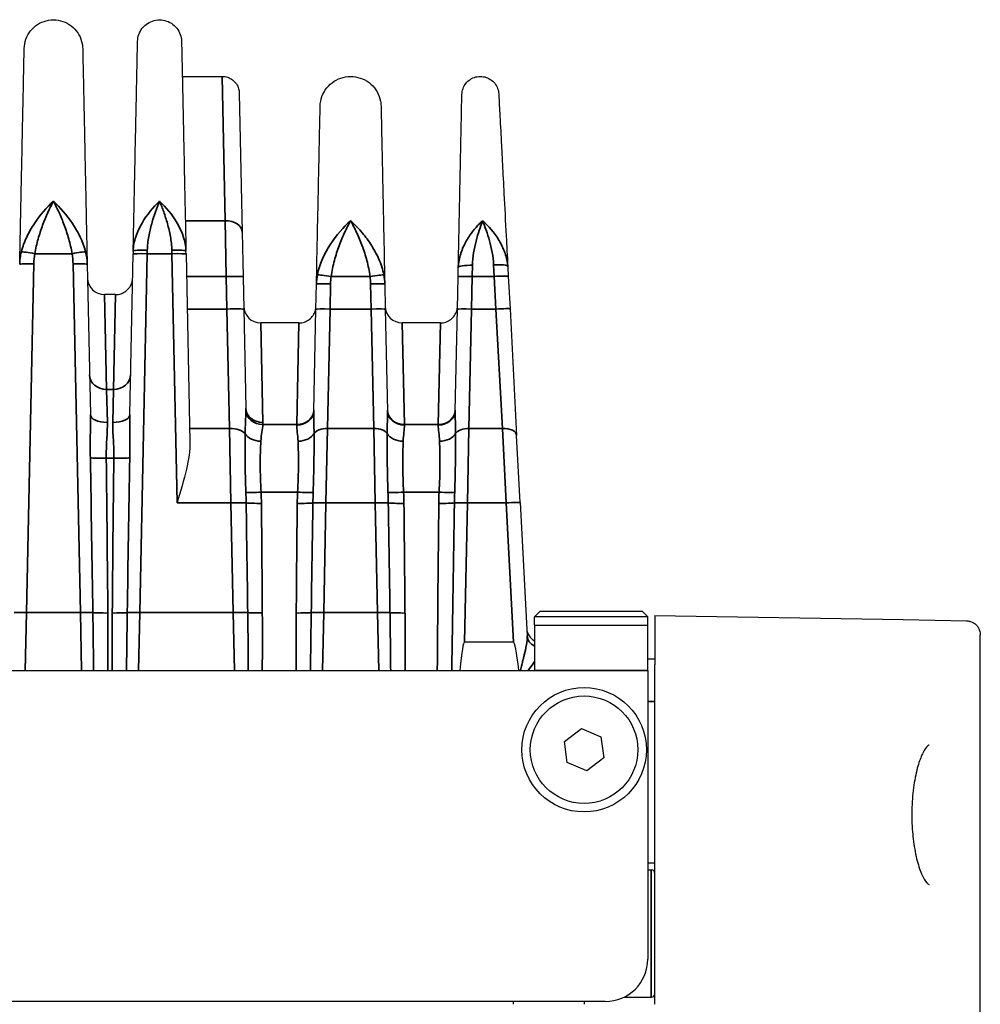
# Model space of a CAD drawing. Header units: millimetres. Extents: x 399 to 6233, y -1870 to 1602.
# Tile 517 of 656: x 6063 to 6097, y -213 to -178. Entities that reach past the tile are written whole.
import ezdxf

# ---------------------------------------------------------------- set-up
doc = ezdxf.new("R2010")
doc.units = ezdxf.units.MM
doc.layers.add('可見 (ISO)', color=7, linetype='Continuous', lineweight=25)
doc.layers.add('窄部可見 (ISO)', color=7, linetype='Continuous', lineweight=35)

msp = doc.modelspace()

# ---------------------------------------------------------------- linework, layer by layer
at = {"layer": '可見 (ISO)'}
for p, q in [((6069.202, -180.381), (6070.615, -180.381)), ((6071.215, -180.968), (6071.318, -185.884)), ((6071.318, -185.884), (6071.351, -187.46)), ((6067.466, -186.552), (6067.464, -186.656)), ((6069.334, -186.656), (6069.332, -186.552)), ((6067.345, -192.335), (6067.464, -186.656)), ((6069.334, -186.656), (6069.473, -193.297)), ((6065.841, -187.018), (6065.953, -192.335)), ((6078.947, -187.459), (6078.954, -187.13)), ((6080.703, -187.111), (6080.721, -187.455)), ((6071.351, -187.46), (6071.375, -188.611)), ((6078.923, -188.61), (6078.947, -187.458)), ((6080.721, -187.442), (6080.781, -188.594)), ((6073.923, -188.61), (6073.942, -187.718)), ((6076.356, -187.718), (6076.375, -188.61)), ((6066.846, -188.094), (6066.451, -188.094)), ((6071.375, -188.611), (6071.448, -192.108)), ((6073.848, -192.203), (6073.923, -188.61)), ((6076.375, -188.61), (6076.45, -192.203)), ((6078.848, -192.203), (6078.923, -188.61)), ((6080.781, -188.594), (6081.016, -193.075)), ((6073.325, -189.094), (6071.972, -189.094)), ((6078.325, -189.094), (6076.972, -189.094)), ((6078.848, -192.203), (6078.848, -192.203)), ((6081.14, -195.448), (6081.016, -193.075)), ((6081.14, -195.448), (6081.387, -200.159)), ((6081.849, -199.281), (6081.649, -199.481)), ((6081.849, -199.281), (6085.449, -199.281)), ((6085.449, -199.281), (6085.649, -199.481)), ((6085.899, -199.431), (6094.672, -199.584)), ((6085.899, -199.431), (6085.899, -201.181)), ((6085.649, -199.481), (6081.649, -199.481)), ((6081.649, -199.781), (6081.649, -199.481)), ((6081.649, -199.781), (6085.649, -199.781)), ((6081.649, -199.781), (6081.649, -201.381)), ((6085.649, -199.781), (6085.649, -199.481)), ((6085.649, -201.381), (6085.649, -199.781)), ((6094.672, -199.584), (6096.908, -199.623)), ((6097.399, -224.824), (6097.399, -200.123)), ((6080.899, -200.381), (6079.176, -200.381)), ((6085.899, -200.981), (6085.649, -200.981)), ((5977.149, -201.381), (6081.649, -201.381)), ((6085.649, -201.381), (6085.649, -211.581)), ((6085.899, -213.181), (6085.899, -201.181)), ((6082.706, -203.893), (6083.302, -203.437)), ((6083.302, -203.437), (6083.995, -203.725)), ((6082.803, -204.637), (6082.706, -203.893)), ((6083.995, -203.725), (6084.092, -204.469)), ((6083.496, -204.925), (6082.803, -204.637)), ((6084.092, -204.469), (6083.496, -204.925)), ((6085.649, -208.181), (6085.899, -208.181)), ((6085.649, -208.431), (6085.774, -208.431)), ((6084.803, -212.931), (6085.774, -212.931)), ((6084.149, -213.081), (5974.649, -213.081)), ((6080.899, -213.181), (6080.899, -213.081)), ((6083.399, -213.081), (6083.399, -213.181))]:
    msp.add_line(p, q, dxfattribs=at)
for radius in [2.2, 1.9]:
    msp.add_circle((6083.399, -204.181), radius, dxfattribs=at)
for centre, radius, start, end in [((6066.451, -187.494), 0.6, 181.2, 270), ((6071.972, -188.494), 0.6, 181.2, 270), ((6076.972, -188.494), 0.6, 181.2, 270), ((6081.873, -199.881), 0.5, 183, 243.3227), ((6085.774, -208.556), 0.125, 0, 90), ((6084.149, -211.581), 1.5, 270, 0), ((6085.774, -212.806), 0.125, 270, 0)]:
    msp.add_arc(centre, radius, start, end, dxfattribs=at)
for centre, major_axis, ratio, start_param, end_param in [((6078.677, -224.254), (0.5, 23.873), 0.02094, 0.000438, 0.290903), ((6082.149, -224.254), (-1.251, 23.873), 0.020916, 5.991625, 6.282089)]:
    msp.add_ellipse(centre, major_axis=major_axis, ratio=ratio, start_param=start_param, end_param=end_param, dxfattribs=at)
for points, knots in [([(6063.616, -179.392), (6063.618, -179.281), (6063.639, -179.169), (6063.715, -178.959), (6063.771, -178.859), (6063.91, -178.684), (6063.995, -178.606), (6064.183, -178.485), (6064.288, -178.439), (6064.506, -178.385), (6064.62, -178.375), (6064.843, -178.393), (6064.955, -178.421), (6065.16, -178.509), (6065.257, -178.571), (6065.423, -178.721), (6065.495, -178.811), (6065.605, -179.006), (6065.644, -179.114), (6065.675, -179.28), (6065.68, -179.336), (6065.682, -179.392)], [0, 0, 0, 0, 0.033317, 0.033317, 0.0669022, 0.0669022, 0.1004777, 0.1004777, 0.1340536, 0.1340536, 0.1676294, 0.1676294, 0.2012052, 0.2012052, 0.234781, 0.234781, 0.2683568, 0.2683568, 0.3019326, 0.3019326, 0.3188115, 0.3188115, 0.3188115, 0.3188115]), ([(6067.621, -179.142), (6067.623, -179.059), (6067.639, -178.975), (6067.695, -178.817), (6067.737, -178.741), (6067.842, -178.609), (6067.906, -178.551), (6068.048, -178.459), (6068.127, -178.425), (6068.291, -178.384), (6068.377, -178.377), (6068.545, -178.39), (6068.629, -178.411), (6068.784, -178.477), (6068.856, -178.524), (6068.982, -178.637), (6069.036, -178.704), (6069.118, -178.851), (6069.148, -178.933), (6069.171, -179.057), (6069.175, -179.1), (6069.176, -179.142)], [0, 0, 0, 0, 0.0250429, 0.0250429, 0.0503288, 0.0503288, 0.075606, 0.075606, 0.1008835, 0.1008835, 0.1261609, 0.1261609, 0.1514384, 0.1514384, 0.1767158, 0.1767158, 0.2019933, 0.2019933, 0.2272708, 0.2272708, 0.2400159, 0.2400159, 0.2400159, 0.2400159]), ([(6067.466, -186.552), (6067.475, -186.146), (6067.483, -185.751), (6067.491, -185.377), (6067.494, -185.217), (6067.497, -185.059), (6067.501, -184.904), (6067.512, -184.385), (6067.522, -183.895), (6067.531, -183.439), (6067.541, -182.982), (6067.55, -182.559), (6067.558, -182.17), (6067.566, -181.78), (6067.574, -181.422), (6067.58, -181.102), (6067.583, -180.992), (6067.585, -180.885), (6067.587, -180.784), (6067.591, -180.592), (6067.595, -180.416), (6067.598, -180.257), (6067.603, -180.013), (6067.607, -179.808), (6067.611, -179.641), (6067.618, -179.309), (6067.621, -179.142), (6067.621, -179.142)], [0.0264933, 0.0264933, 0.0264933, 0.0264933, 0.0679433, 0.0679433, 0.0679433, 0.0856819, 0.0856819, 0.0856819, 0.1448706, 0.1448706, 0.1448706, 0.2040592, 0.2040592, 0.2040592, 0.2632479, 0.2632479, 0.2632479, 0.2837247, 0.2837247, 0.2837247, 0.3224365, 0.3224365, 0.3224365, 0.3816251, 0.3816251, 0.3816251, 0.5, 0.5, 0.5, 0.5]), ([(6069.176, -179.142), (6069.176, -179.142), (6069.18, -179.309), (6069.187, -179.641), (6069.19, -179.808), (6069.195, -180.013), (6069.2, -180.257), (6069.203, -180.416), (6069.207, -180.592), (6069.211, -180.784), (6069.213, -180.885), (6069.215, -180.992), (6069.217, -181.102), (6069.224, -181.423), (6069.232, -181.78), (6069.24, -182.17), (6069.248, -182.559), (6069.257, -182.982), (6069.266, -183.439), (6069.276, -183.896), (6069.286, -184.385), (6069.297, -184.904), (6069.3, -185.059), (6069.304, -185.217), (6069.307, -185.377), (6069.315, -185.751), (6069.323, -186.146), (6069.332, -186.552)], [0.5000077, 0.5000077, 0.5000077, 0.5000077, 0.6183797, 0.6183797, 0.6183797, 0.6775684, 0.6775684, 0.6775684, 0.7162875, 0.7162875, 0.7162875, 0.736757, 0.736757, 0.736757, 0.7959457, 0.7959457, 0.7959457, 0.8551343, 0.8551343, 0.8551343, 0.914323, 0.914323, 0.914323, 0.9320642, 0.9320642, 0.9320642, 0.9735116, 0.9735116, 0.9735116, 0.9735116]), ([(6063.456, -187.018), (6063.467, -186.502), (6063.478, -186.006), (6063.487, -185.541), (6063.489, -185.465), (6063.491, -185.389), (6063.492, -185.314), (6063.503, -184.778), (6063.514, -184.274), (6063.524, -183.806), (6063.533, -183.338), (6063.543, -182.905), (6063.551, -182.505), (6063.559, -182.105), (6063.567, -181.737), (6063.574, -181.408), (6063.577, -181.269), (6063.58, -181.136), (6063.582, -181.011), (6063.586, -180.841), (6063.589, -180.683), (6063.592, -180.539), (6063.597, -180.288), (6063.602, -180.077), (6063.605, -179.906), (6063.613, -179.563), (6063.616, -179.392), (6063.616, -179.392)], [0.0267397, 0.0267397, 0.0267397, 0.0267397, 0.0775919, 0.0775919, 0.0775919, 0.0858976, 0.0858976, 0.0858976, 0.1450554, 0.1450554, 0.1450554, 0.2042133, 0.2042133, 0.2042133, 0.2633711, 0.2633711, 0.2633711, 0.2884173, 0.2884173, 0.2884173, 0.322529, 0.322529, 0.322529, 0.3816868, 0.3816868, 0.3816868, 0.5, 0.5, 0.5, 0.5]), ([(6065.682, -179.392), (6065.682, -179.392), (6065.685, -179.563), (6065.692, -179.906), (6065.698, -180.176), (6065.706, -180.545), (6065.715, -181.011), (6065.718, -181.136), (6065.721, -181.269), (6065.724, -181.408), (6065.731, -181.737), (6065.738, -182.105), (6065.747, -182.504), (6065.755, -182.904), (6065.764, -183.338), (6065.774, -183.806), (6065.784, -184.274), (6065.794, -184.778), (6065.806, -185.314), (6065.807, -185.389), (6065.809, -185.465), (6065.81, -185.541), (6065.82, -186.006), (6065.83, -186.502), (6065.841, -187.018)], [0.5000079, 0.5000079, 0.5000079, 0.5000079, 0.6183182, 0.6183182, 0.6183182, 0.7115983, 0.7115983, 0.7115983, 0.7366339, 0.7366339, 0.7366339, 0.7957918, 0.7957918, 0.7957918, 0.8549496, 0.8549496, 0.8549496, 0.9141075, 0.9141075, 0.9141075, 0.9224155, 0.9224155, 0.9224155, 0.9732653, 0.9732653, 0.9732653, 0.9732653]), ([(6070.615, -180.381), (6070.679, -180.381), (6070.745, -180.392), (6070.868, -180.433), (6070.927, -180.464), (6071.03, -180.543), (6071.076, -180.592), (6071.149, -180.699), (6071.176, -180.76), (6071.2, -180.846), (6071.205, -180.87), (6071.212, -180.919), (6071.214, -180.944), (6071.215, -180.968)], [0.00000114, 0.00000114, 0.00000114, 0.00000114, 0.01938058, 0.01938058, 0.03888823, 0.03888823, 0.05839129, 0.05839129, 0.07789451, 0.07789451, 0.08520881, 0.08520881, 0.09263584, 0.09263584, 0.09263584, 0.09263584]), ([(6074.073, -181.434), (6074.076, -181.318), (6074.097, -181.202), (6074.176, -180.983), (6074.234, -180.879), (6074.379, -180.696), (6074.468, -180.616), (6074.664, -180.489), (6074.774, -180.442), (6075, -180.385), (6075.119, -180.375), (6075.351, -180.394), (6075.467, -180.423), (6075.682, -180.515), (6075.782, -180.579), (6075.955, -180.735), (6076.03, -180.829), (6076.144, -181.032), (6076.185, -181.145), (6076.217, -181.317), (6076.223, -181.375), (6076.224, -181.434)], [0, 0, 0, 0, 0.0347033, 0.0347033, 0.0696793, 0.0696793, 0.1046454, 0.1046454, 0.1396118, 0.1396118, 0.1745782, 0.1745782, 0.2095447, 0.2095447, 0.2445111, 0.2445111, 0.2794775, 0.2794775, 0.3144439, 0.3144439, 0.3320164, 0.3320164, 0.3320164, 0.3320164]), ([(6079.082, -181.018), (6079.084, -180.948), (6079.097, -180.878), (6079.144, -180.746), (6079.179, -180.683), (6079.267, -180.572), (6079.32, -180.523), (6079.439, -180.447), (6079.505, -180.418), (6079.642, -180.383), (6079.714, -180.377), (6079.855, -180.389), (6079.925, -180.406), (6080.055, -180.462), (6080.116, -180.501), (6080.221, -180.595), (6080.266, -180.651), (6080.335, -180.774), (6080.36, -180.843), (6080.378, -180.94), (6080.382, -180.969), (6080.383, -180.998)], [0, 0, 0, 0, 0.0209406, 0.0209406, 0.0421092, 0.0421092, 0.0632695, 0.0632695, 0.0844302, 0.0844302, 0.1055908, 0.1055908, 0.1267514, 0.1267514, 0.147912, 0.147912, 0.1690726, 0.1690726, 0.1902332, 0.1902332, 0.1988858, 0.1988858, 0.1988858, 0.1988858]), ([(6078.954, -187.129), (6078.962, -186.755), (6078.969, -186.395), (6078.977, -186.056), (6078.988, -185.524), (6078.998, -185.021), (6079.008, -184.563), (6079.016, -184.188), (6079.023, -183.839), (6079.03, -183.516), (6079.037, -183.193), (6079.043, -182.894), (6079.048, -182.63), (6079.05, -182.529), (6079.052, -182.433), (6079.054, -182.342), (6079.057, -182.194), (6079.06, -182.058), (6079.063, -181.934), (6079.067, -181.734), (6079.071, -181.565), (6079.073, -181.428), (6079.079, -181.155), (6079.082, -181.018), (6079.082, -181.018)], [0.0305687, 0.0305687, 0.0305687, 0.0305687, 0.076192, 0.076192, 0.076192, 0.1479255, 0.1479255, 0.1479255, 0.2066049, 0.2066049, 0.2066049, 0.2652842, 0.2652842, 0.2652842, 0.2877291, 0.2877291, 0.2877291, 0.3239636, 0.3239636, 0.3239636, 0.382643, 0.382643, 0.382643, 0.5, 0.5, 0.5, 0.5]), ([(6080.383, -180.998), (6080.383, -180.998), (6080.39, -181.134), (6080.404, -181.407), (6080.416, -181.628), (6080.432, -181.933), (6080.452, -182.32), (6080.457, -182.411), (6080.462, -182.507), (6080.467, -182.607), (6080.481, -182.87), (6080.497, -183.169), (6080.514, -183.491), (6080.531, -183.813), (6080.549, -184.162), (6080.568, -184.536), (6080.592, -184.995), (6080.619, -185.498), (6080.647, -186.03), (6080.664, -186.367), (6080.683, -186.726), (6080.703, -187.098)], [0.5000084, 0.5000084, 0.5000084, 0.5000084, 0.6173393, 0.6173393, 0.6173393, 0.7123132, 0.7123132, 0.7123132, 0.7346768, 0.7346768, 0.7346768, 0.7933455, 0.7933455, 0.7933455, 0.8520143, 0.8520143, 0.8520143, 0.9238651, 0.9238651, 0.9238651, 0.9693496, 0.9693496, 0.9693496, 0.9693496]), ([(6073.942, -187.718), (6073.952, -187.213), (6073.963, -186.725), (6073.972, -186.283), (6073.981, -185.855), (6073.989, -185.447), (6073.997, -185.067), (6074.005, -184.68), (6074.013, -184.32), (6074.02, -183.989), (6074.027, -183.657), (6074.033, -183.349), (6074.039, -183.08), (6074.042, -182.947), (6074.044, -182.821), (6074.047, -182.703), (6074.049, -182.584), (6074.052, -182.473), (6074.054, -182.369), (6074.058, -182.165), (6074.062, -181.992), (6074.065, -181.853), (6074.07, -181.574), (6074.073, -181.434), (6074.073, -181.434)], [0.0294093, 0.0294093, 0.0294093, 0.0294093, 0.089244, 0.089244, 0.089244, 0.1470574, 0.1470574, 0.1470574, 0.2058814, 0.2058814, 0.2058814, 0.2647055, 0.2647055, 0.2647055, 0.2938656, 0.2938656, 0.2938656, 0.3235296, 0.3235296, 0.3235296, 0.3823536, 0.3823536, 0.3823536, 0.5, 0.5, 0.5, 0.5]), ([(6076.224, -181.434), (6076.224, -181.434), (6076.227, -181.574), (6076.233, -181.853), (6076.237, -182.063), (6076.243, -182.347), (6076.251, -182.704), (6076.253, -182.821), (6076.256, -182.947), (6076.259, -183.08), (6076.264, -183.349), (6076.271, -183.657), (6076.278, -183.988), (6076.285, -184.32), (6076.292, -184.68), (6076.3, -185.067), (6076.308, -185.447), (6076.317, -185.855), (6076.326, -186.283), (6076.335, -186.725), (6076.345, -187.213), (6076.356, -187.718)], [0.5000084, 0.5000084, 0.5000084, 0.5000084, 0.6176498, 0.6176498, 0.6176498, 0.7061501, 0.7061501, 0.7061501, 0.735298, 0.735298, 0.735298, 0.794122, 0.794122, 0.794122, 0.8529461, 0.8529461, 0.8529461, 0.9107639, 0.9107639, 0.9107639, 0.9705942, 0.9705942, 0.9705942, 0.9705942]), ([(6066.846, -188.094), (6066.911, -188.094), (6066.976, -188.083), (6067.099, -188.042), (6067.158, -188.011), (6067.262, -187.932), (6067.307, -187.883), (6067.38, -187.776), (6067.408, -187.715), (6067.431, -187.629), (6067.436, -187.605), (6067.444, -187.556), (6067.446, -187.531), (6067.446, -187.507)], [0, 0, 0, 0, 0.01938058, 0.01938058, 0.03888823, 0.03888823, 0.05839129, 0.05839129, 0.07789451, 0.07789451, 0.08520881, 0.08520881, 0.09263584, 0.09263584, 0.09263584, 0.09263584]), ([(6073.325, -189.094), (6073.39, -189.094), (6073.455, -189.083), (6073.578, -189.042), (6073.637, -189.011), (6073.741, -188.932), (6073.786, -188.883), (6073.859, -188.776), (6073.887, -188.715), (6073.911, -188.629), (6073.916, -188.605), (6073.923, -188.556), (6073.925, -188.531), (6073.925, -188.507)], [0, 0, 0, 0, 0.01938058, 0.01938058, 0.03888823, 0.03888823, 0.05839129, 0.05839129, 0.07789451, 0.07789451, 0.08520881, 0.08520881, 0.09263584, 0.09263584, 0.09263584, 0.09263584]), ([(6078.325, -189.094), (6078.39, -189.094), (6078.455, -189.083), (6078.578, -189.042), (6078.637, -189.011), (6078.741, -188.932), (6078.786, -188.883), (6078.859, -188.776), (6078.887, -188.715), (6078.911, -188.629), (6078.916, -188.605), (6078.923, -188.556), (6078.925, -188.531), (6078.925, -188.507)], [0, 0, 0, 0, 0.01938058, 0.01938058, 0.03888823, 0.03888823, 0.05839129, 0.05839129, 0.07789451, 0.07789451, 0.08520881, 0.08520881, 0.09263584, 0.09263584, 0.09263584, 0.09263584]), ([(6069.473, -193.297), (6069.479, -193.589), (6069.418, -193.952), (6069.262, -194.631), (6069.13, -195.079), (6069.018, -195.457)], [-0.2170594, -0.2170594, -0.2170594, -0.2170594, -0.1181242, -0.1181242, 0, 0, 0, 0]), ([(6096.908, -199.623), (6096.926, -199.623), (6096.945, -199.625), (6096.983, -199.63), (6097.001, -199.633), (6097.06, -199.648), (6097.1, -199.663), (6097.173, -199.703), (6097.208, -199.728), (6097.27, -199.785), (6097.297, -199.818), (6097.342, -199.888), (6097.361, -199.927), (6097.39, -200.017), (6097.399, -200.07), (6097.399, -200.123)], [0, 0, 0, 0, 0.00566531, 0.00566531, 0.01125834, 0.01125834, 0.02385475, 0.02385475, 0.03645115, 0.03645115, 0.04904756, 0.04904756, 0.06164396, 0.06164396, 0.0774603, 0.0774603, 0.0774603, 0.0774603]), ([(6095.594, -204.016), (6095.594, -204.016), (6095.576, -204.018), (6095.493, -204.091), (6095.423, -204.186), (6095.3, -204.439), (6095.244, -204.59), (6095.138, -204.959), (6095.089, -205.188), (6095.017, -205.678), (6094.993, -205.946), (6094.981, -206.281), (6094.979, -206.346), (6094.978, -206.46), (6094.978, -206.508), (6094.98, -206.704), (6094.986, -206.851), (6095.004, -207.109), (6095.014, -207.221), (6095.027, -207.33)], [0.0021998, 0.0021998, 0.0021998, 0.0021998, 0.0650452, 0.0650452, 0.1490644, 0.1490644, 0.2220368, 0.2220368, 0.3038327, 0.3038327, 0.3851701, 0.3851701, 0.4047134, 0.4047134, 0.4193658, 0.4193658, 0.4634835, 0.4634835, 0.4983875, 0.4983875, 0.4983875, 0.4983875]), ([(6095.027, -207.33), (6095.056, -207.582), (6095.099, -207.822), (6095.2, -208.238), (6095.261, -208.421), (6095.386, -208.712), (6095.455, -208.822), (6095.562, -208.94), (6095.593, -208.945), (6095.593, -208.945)], [0, 0, 0, 0, 0.0809082, 0.0809082, 0.1613511, 0.1613511, 0.2437726, 0.2437726, 0.3229748, 0.3229748, 0.3229748, 0.3229748])]:
    msp.add_open_spline(points, degree=3, knots=knots, dxfattribs=at)
at = {"layer": '窄部可見 (ISO)'}
for p, q in [((6070.718, -185.481), (6070.615, -180.381)), ((6069.309, -185.481), (6070.718, -185.481)), ((6070.751, -187.451), (6070.718, -185.481)), ((6067.964, -186.649), (6067.966, -186.524)), ((6068.832, -186.524), (6068.834, -186.649)), ((6065.305, -186.649), (6063.992, -186.649)), ((6067.964, -186.649), (6067.698, -199.334)), ((6068.834, -186.649), (6067.964, -186.649)), ((6069.018, -195.457), (6068.834, -186.649)), ((6063.956, -187.011), (6063.698, -199.334)), ((6065.6, -199.334), (6065.341, -187.011)), ((6079.447, -187.451), (6079.454, -187.056)), ((6080.203, -187.038), (6080.221, -187.451)), ((6070.751, -187.451), (6069.35, -187.451)), ((6070.775, -188.603), (6070.751, -187.451)), ((6075.835, -187.451), (6074.463, -187.451)), ((6079.447, -187.451), (6079.423, -188.603)), ((6080.221, -187.451), (6079.447, -187.451)), ((6080.282, -188.603), (6080.221, -187.451)), ((6074.442, -187.712), (6074.423, -188.603)), ((6075.875, -188.603), (6075.856, -187.712)), ((6066.523, -191.442), (6066.451, -188.094)), ((6066.775, -191.442), (6066.846, -188.094)), ((6069.374, -188.603), (6070.775, -188.603)), ((6070.87, -192.821), (6070.775, -188.603)), ((6074.423, -188.603), (6074.329, -192.821)), ((6074.423, -188.603), (6075.875, -188.603)), ((6075.969, -192.821), (6075.875, -188.603)), ((6079.423, -188.603), (6079.329, -192.821)), ((6079.423, -188.603), (6080.282, -188.603)), ((6080.517, -192.821), (6080.282, -188.603)), ((6072.048, -192.611), (6071.972, -189.094)), ((6073.248, -192.685), (6073.325, -189.094)), ((6077.049, -192.685), (6076.972, -189.094)), ((6078.248, -192.685), (6078.325, -189.094)), ((6066.523, -191.442), (6066.775, -191.442)), ((6066.553, -192.612), (6066.523, -191.442)), ((6066.775, -191.442), (6066.745, -192.612)), ((6070.87, -192.821), (6069.463, -192.821)), ((6070.87, -192.821), (6070.918, -195.457)), ((6072.047, -192.685), (6073.248, -192.685)), ((6073.248, -192.685), (6073.248, -192.701)), ((6074.279, -195.457), (6074.329, -192.821)), ((6075.969, -192.821), (6074.329, -192.821)), ((6075.969, -192.821), (6076.018, -195.457)), ((6077.049, -192.685), (6078.248, -192.685)), ((6077.05, -192.701), (6077.049, -192.685)), ((6078.248, -192.685), (6078.248, -192.701)), ((6079.279, -195.457), (6079.329, -192.821)), ((6080.517, -192.821), (6079.329, -192.821)), ((6080.517, -192.821), (6080.641, -195.457)), ((6071.421, -193.284), (6071.421, -193.284)), ((6073.858, -193.284), (6073.858, -193.284)), ((6076.44, -193.284), (6076.44, -193.284)), ((6078.858, -193.284), (6078.858, -193.284)), ((6066.783, -193.879), (6066.515, -193.879)), ((6071.45, -195.119), (6071.45, -195.119)), ((6073.276, -195.078), (6071.986, -195.078)), ((6073.826, -195.119), (6073.826, -195.119)), ((6076.472, -195.119), (6076.472, -195.119)), ((6078.276, -195.078), (6077.022, -195.078)), ((6078.826, -195.119), (6078.826, -195.119)), ((6070.918, -195.457), (6069.018, -195.457)), ((6071, -199.334), (6070.918, -195.457)), ((6074.279, -195.457), (6074.198, -199.334)), ((6076.018, -195.457), (6074.279, -195.457)), ((6076.1, -199.334), (6076.018, -195.457)), ((6079.279, -195.457), (6079.176, -200.381)), ((6080.641, -195.457), (6079.279, -195.457)), ((6080.899, -200.381), (6080.641, -195.457)), ((6063.655, -201.381), (6063.698, -199.334)), ((6063.698, -199.334), (6065.6, -199.334)), ((6065.6, -199.334), (6065.642, -201.381)), ((6067.655, -201.381), (6067.698, -199.334)), ((6067.698, -199.334), (6071, -199.334)), ((6071, -199.334), (6071.042, -201.381)), ((6074.155, -201.381), (6074.198, -199.334)), ((6074.198, -199.334), (6076.1, -199.334)), ((6076.1, -199.334), (6076.142, -201.381)), ((6081.649, -201.381), (6085.649, -201.381)), ((6085.649, -202.481), (6085.899, -202.481)), ((6085.774, -208.431), (6085.774, -212.931))]:
    msp.add_line(p, q, dxfattribs=at)
for centre, major_axis, ratio, start_param, end_param in [((6070.718, -185.896), (0.6, 0.013), 0.69138, 0, 1.556315), ((6067.966, -186.562), (-0.5, 0.01), 0.076588, 4.713993, 6.283185), ((6068.832, -186.562), (0.5, 0.01), 0.076588, 0, 1.569192), ((6063.992, -186.666), (-0.492, 0.09), 0.034327, 4.718689, 6.047495), ((6065.305, -186.666), (0.492, 0.09), 0.034327, 0.235691, 1.564496), ((6067.964, -186.666), (-0.5, 0.01), 0.034892, 4.71312, 6.283185), ((6068.834, -186.666), (0.5, 0.01), 0.034892, 0, 1.570065), ((6070.751, -187.472), (0.6, 0.013), 0.034892, 0, 1.570065), ((6074.463, -187.469), (-0.495, 0.072), 0.034539, 4.717398, 6.113427), ((6075.835, -187.469), (0.495, 0.072), 0.034539, 0.169758, 1.565787), ((6079.447, -187.469), (-0.5, 0.01), 0.034892, 4.71312, 6.283185), ((6080.221, -187.469), (0.499, 0.026), 0.034852, 0, 1.56897), ((6070.775, -188.624), (0.6, 0.013), 0.034892, 0, 1.570065), ((6074.423, -188.62), (-0.5, 0.01), 0.034892, 4.71312, 6.283185), ((6075.875, -188.62), (0.5, 0.01), 0.034892, 0, 1.570065), ((6079.423, -188.62), (-0.5, 0.01), 0.034892, 4.71312, 6.283185), ((6080.282, -188.62), (0.499, 0.026), 0.034852, 0, 1.56897), ((6066.523, -190.919), (-0.6, -0.013), 0.871195, 0, 1.552549), ((6066.775, -190.919), (0.6, -0.013), 0.871195, 4.730636, 6.283185), ((6072.048, -192.095), (-0.6, -0.013), 0.859283, 0, 1.552799), ((6066.553, -192.323), (-0.6, -0.013), 0.481235, 0, 1.560716), ((6066.745, -192.323), (0.6, -0.013), 0.481235, 4.722469, 6.283185), ((6072.047, -192.171), (-0.599, 0.028), 0.856112, 0.114309, 1.610957), ((6073.248, -192.171), (0.6, -0.013), 0.856313, 4.730324, 6.283185), ((6073.248, -192.191), (0.6, -0.013), 0.850862, 4.73021, 6.283185), ((6077.049, -192.171), (-0.6, -0.013), 0.856313, 0, 1.552861), ((6077.05, -192.191), (-0.6, -0.013), 0.850862, 0, 1.552975), ((6078.248, -192.171), (0.6, -0.013), 0.856313, 4.730324, 6.283185), ((6078.248, -192.191), (0.6, -0.013), 0.850862, 4.73021, 6.283185), ((6070.87, -193.158), (0.6, 0.013), 0.56206, 0.384076, 1.559023), ((6074.329, -193.102), (-0.5, 0.01), 0.56206, 4.724162, 5.958793), ((6075.969, -193.102), (0.5, 0.01), 0.56206, 0.324392, 1.559023), ((6079.329, -193.102), (-0.5, 0.01), 0.56206, 4.724162, 5.958793), ((6080.517, -193.102), (0.499, 0.026), 0.561617, 0, 1.541372), ((6071.977, -192.882), (-0.599, 0.027), 0.65857, 0.424468, 1.600429), ((6073.291, -192.883), (0.6, 0.02), 0.658485, 4.690186, 5.92531), ((6077.007, -192.883), (-0.6, 0.02), 0.658485, 0.357875, 1.592999), ((6078.291, -192.883), (0.6, 0.02), 0.658485, 4.690186, 5.92531), ((6065.146, -177.724), (-0.964, 45.999), 0.010868, 4.2231, 4.353678), ((6066.515, -193.844), (-0.6, -0.007), 0.058754, 0.357898, 1.570091), ((6066.783, -193.844), (0.6, -0.007), 0.058754, 4.713094, 5.925287), ((6068.151, -177.724), (0.964, 45.999), 0.010868, 1.929507, 2.060085), ((6065.794, -186.512), (0.533, -32.384), 0.019013, 1.16289, 1.340965), ((6067.504, -186.512), (-0.533, -32.384), 0.019013, 4.94222, 5.120295), ((6071.986, -195.043), (-0.599, -0.029), 0.058689, 0.454485, 1.567938), ((6067.287, -195.88), (0.098, 8.678), 0.48068, 4.766605, 4.809703), ((6061.928, -195.565), (10.07, 0), 0.998272, 0.009209, 0.048451), ((6084.943, -195.6), (-11.679, 0), 0.998272, 6.23842, 6.27237), ((6073.276, -195.043), (-0.599, 0.027), 0.058699, 1.573438, 2.74251), ((6076.829, -195.869), (0.015, -8.387), 0.359374, 4.617716, 4.662757), ((6077.022, -195.043), (-0.599, -0.027), 0.058699, 0.399082, 1.568154), ((6073.468, -195.869), (0.015, 8.387), 0.359374, 4.762021, 4.807062), ((6065.355, -195.6), (11.679, 0), 0.998272, 0.010815, 0.044766), ((6089.943, -195.6), (-11.679, 0), 0.998272, 6.238419, 6.272371), ((6078.276, -195.043), (-0.599, 0.027), 0.058699, 1.573438, 2.74251), ((6081.829, -195.869), (0.015, -8.387), 0.359374, 4.617716, 4.662757), ((6070.918, -195.478), (-0.6, -0.013), 0.034892, 3.592536, 4.711658), ((3211.528, -238.71), (2860.217, -15.262), 0.998902, 0.019124, 0.020481), ((6071.998, -195.437), (-0.6, -0.006), 0.058756, 0.451486, 1.570247), ((6071.154, -184.242), (0.566, -35.382), 0.019792, 1.129399, 1.247504), ((6074.006, -186.793), (-0.529, -32.381), 0.019208, 4.984098, 5.110893), ((6073.265, -195.438), (-0.6, 0.007), 0.058755, 1.571441, 2.746354), ((9201.679, -246.697), (-3128.226, -18.641), 0.998953, 6.260823, 6.262063), ((6074.279, -195.474), (-0.5, 0.01), 0.034892, 4.71312, 5.888413), ((6076.018, -195.474), (0.5, 0.01), 0.034892, 0.394772, 1.570065), ((2948.619, -246.697), (3128.226, -18.641), 0.998953, 0.021122, 0.022363), ((6077.033, -195.438), (-0.6, -0.007), 0.058755, 0.395239, 1.570152), ((6076.292, -186.793), (0.529, -32.381), 0.019208, 1.172292, 1.299088), ((6078.265, -195.438), (-0.6, 0.007), 0.058755, 1.571441, 2.746354), ((6079.651, -177.724), (0.964, 45.999), 0.010868, 1.9668, 2.111203), ((6079.279, -195.474), (0.5, -0.01), 0.034892, 1.571527, 2.746821), ((6080.641, -195.474), (0.499, 0.026), 0.034852, 0, 1.56897), ((6063.698, -199.352), (-0.5, 0.01), 0.034892, 4.71312, 5.795128), ((6065.6, -199.352), (0.5, 0.01), 0.034892, 0.488057, 1.570065), ((6066.571, -199.313), (-0.6, -0.005), 0.058756, 0.488652, 1.570312), ((6066.727, -199.313), (-0.6, 0.005), 0.058756, 1.57128, 2.65294), ((6067.698, -199.352), (0.5, -0.01), 0.034892, 1.571527, 2.653535), ((6071, -199.355), (-0.6, -0.013), 0.034892, 3.680395, 4.711658), ((6072.029, -199.312), (-0.6, -0.004), 0.058757, 0.539472, 1.570406), ((6073.227, -199.313), (-0.6, 0.005), 0.058756, 1.57128, 2.65294), ((6074.198, -199.352), (-0.5, 0.01), 0.034892, 4.71312, 5.795128), ((6076.1, -199.352), (0.5, 0.01), 0.034892, 0.488057, 1.570065), ((6077.071, -199.313), (-0.6, -0.005), 0.058756, 0.488652, 1.570312), ((6081.887, -200.133), (-0.499, -0.026), 0.873657, 0, 1.029459)]:
    msp.add_ellipse(centre, major_axis=major_axis, ratio=ratio, start_param=start_param, end_param=end_param, dxfattribs=at)
for points, knots in [([(6063.515, -186.575), (6063.559, -186.398), (6063.624, -186.225), (6063.703, -186.06), (6063.782, -185.894), (6063.876, -185.732), (6063.977, -185.581), (6064.178, -185.278), (6064.413, -185.01), (6064.649, -184.791)], [0, 0, 0, 0, 0.000558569, 0.000558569, 0.000558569, 0.001117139, 0.001117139, 0.001117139, 0.002234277, 0.002234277, 0.002234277, 0.002234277]), ([(6064.649, -184.791), (6064.516, -185.044), (6064.384, -185.328), (6064.208, -185.796), (6064.153, -185.962), (6064.059, -186.298), (6064.019, -186.471), (6063.992, -186.649)], [-0.000011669, -0.000011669, -0.000011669, -0.000011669, 0.001066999, 0.001066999, 0.001606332, 0.001606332, 0.002145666, 0.002145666, 0.002145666, 0.002145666]), ([(6064.649, -184.791), (6064.884, -185.009), (6065.117, -185.274), (6065.32, -185.579), (6065.524, -185.884), (6065.695, -186.222), (6065.783, -186.575)], [-0.00001122, -0.00001122, -0.00001122, -0.00001122, 0.001104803, 0.001104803, 0.001104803, 0.002220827, 0.002220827, 0.002220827, 0.002220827]), ([(6065.305, -186.649), (6065.278, -186.471), (6065.239, -186.298), (6065.191, -186.13), (6065.144, -185.961), (6065.089, -185.796), (6065.031, -185.64), (6064.972, -185.484), (6064.91, -185.336), (6064.846, -185.194), (6064.782, -185.053), (6064.715, -184.917), (6064.649, -184.791)], [0, 0, 0, 0, 0.000534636, 0.000534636, 0.000534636, 0.001069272, 0.001069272, 0.001069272, 0.001603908, 0.001603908, 0.001603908, 0.002138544, 0.002138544, 0.002138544, 0.002138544]), ([(6067.466, -186.552), (6067.47, -186.382), (6067.504, -186.212), (6067.56, -186.046), (6067.615, -185.879), (6067.691, -185.717), (6067.778, -185.567), (6067.952, -185.266), (6068.176, -184.999), (6068.399, -184.791)], [-0.00000006, -0.00000006, -0.00000006, -0.00000006, 0.000531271, 0.000531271, 0.000531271, 0.001062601, 0.001062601, 0.001062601, 0.002125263, 0.002125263, 0.002125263, 0.002125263]), ([(6068.399, -184.791), (6068.301, -185.029), (6068.202, -185.296), (6068.08, -185.732), (6068.043, -185.886), (6067.988, -186.199), (6067.969, -186.359), (6067.966, -186.524)], [-0.000011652, -0.000011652, -0.000011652, -0.000011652, 0.00097581, 0.00097581, 0.001469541, 0.001469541, 0.001963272, 0.001963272, 0.001963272, 0.001963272]), ([(6068.399, -184.791), (6068.622, -184.999), (6068.843, -185.262), (6069.019, -185.566), (6069.107, -185.718), (6069.183, -185.88), (6069.238, -186.045), (6069.293, -186.211), (6069.328, -186.382), (6069.332, -186.552)], [-0.000011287, -0.000011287, -0.000011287, -0.000011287, 0.001050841, 0.001050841, 0.001050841, 0.001581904, 0.001581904, 0.001581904, 0.002112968, 0.002112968, 0.002112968, 0.002112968]), ([(6068.832, -186.524), (6068.829, -186.359), (6068.81, -186.199), (6068.782, -186.042), (6068.754, -185.885), (6068.718, -185.732), (6068.677, -185.587), (6068.637, -185.442), (6068.592, -185.303), (6068.545, -185.17), (6068.498, -185.037), (6068.448, -184.909), (6068.399, -184.791)], [0, 0, 0, 0, 0.000490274, 0.000490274, 0.000490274, 0.000980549, 0.000980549, 0.000980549, 0.001470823, 0.001470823, 0.001470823, 0.001961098, 0.001961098, 0.001961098, 0.001961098]), ([(6073.976, -187.395), (6074.049, -187.013), (6074.226, -186.641), (6074.437, -186.316), (6074.647, -185.991), (6074.899, -185.705), (6075.149, -185.481)], [0, 0, 0, 0, 0.00119489, 0.00119489, 0.00119489, 0.002389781, 0.002389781, 0.002389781, 0.002389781]), ([(6075.149, -185.481), (6075.078, -185.611), (6075.006, -185.751), (6074.937, -185.9), (6074.869, -186.047), (6074.803, -186.202), (6074.742, -186.364), (6074.681, -186.53), (6074.623, -186.706), (6074.575, -186.887), (6074.526, -187.07), (6074.486, -187.257), (6074.463, -187.451)], [-0.000011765, -0.000011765, -0.000011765, -0.000011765, 0.000565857, 0.000565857, 0.000565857, 0.001135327, 0.001135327, 0.001135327, 0.001714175, 0.001714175, 0.001714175, 0.002298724, 0.002298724, 0.002298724, 0.002298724]), ([(6075.149, -185.481), (6075.211, -185.537), (6075.274, -185.597), (6075.336, -185.66), (6075.398, -185.724), (6075.459, -185.79), (6075.519, -185.86), (6075.635, -185.995), (6075.746, -186.141), (6075.85, -186.299), (6075.853, -186.304), (6075.857, -186.309), (6075.86, -186.315), (6075.963, -186.473), (6076.057, -186.643), (6076.135, -186.817), (6076.138, -186.823), (6076.14, -186.829), (6076.143, -186.835), (6076.223, -187.016), (6076.286, -187.204), (6076.322, -187.395)], [-0.000011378, -0.000011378, -0.000011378, -0.000011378, 0.000287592, 0.000287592, 0.000287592, 0.000586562, 0.000586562, 0.000586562, 0.001165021, 0.001165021, 0.001165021, 0.001184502, 0.001184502, 0.001184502, 0.001762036, 0.001762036, 0.001762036, 0.001782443, 0.001782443, 0.001782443, 0.002380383, 0.002380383, 0.002380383, 0.002380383]), ([(6075.835, -187.451), (6075.812, -187.259), (6075.773, -187.074), (6075.725, -186.893), (6075.677, -186.713), (6075.619, -186.537), (6075.558, -186.371), (6075.496, -186.206), (6075.43, -186.049), (6075.361, -185.9), (6075.292, -185.751), (6075.22, -185.61), (6075.149, -185.481)], [0, 0, 0, 0, 0.000572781, 0.000572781, 0.000572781, 0.001145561, 0.001145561, 0.001145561, 0.001718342, 0.001718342, 0.001718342, 0.002291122, 0.002291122, 0.002291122, 0.002291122]), ([(6078.954, -187.129), (6078.958, -186.968), (6078.989, -186.805), (6079.039, -186.649), (6079.041, -186.643), (6079.043, -186.636), (6079.046, -186.629), (6079.095, -186.481), (6079.162, -186.335), (6079.238, -186.2), (6079.242, -186.193), (6079.245, -186.187), (6079.249, -186.181), (6079.286, -186.117), (6079.325, -186.054), (6079.366, -185.994), (6079.434, -185.895), (6079.506, -185.802), (6079.581, -185.716), (6079.619, -185.673), (6079.657, -185.632), (6079.696, -185.593), (6079.715, -185.573), (6079.734, -185.554), (6079.754, -185.536), (6079.773, -185.517), (6079.792, -185.499), (6079.812, -185.481)], [-0.00000006, -0.00000006, -0.00000006, -0.00000006, 0.000497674, 0.000497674, 0.000497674, 0.000519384, 0.000519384, 0.000519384, 0.000995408, 0.000995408, 0.000995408, 0.001017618, 0.001017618, 0.001017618, 0.001244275, 0.001244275, 0.001244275, 0.001617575, 0.001617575, 0.001617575, 0.001804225, 0.001804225, 0.001804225, 0.00189755, 0.00189755, 0.00189755, 0.001990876, 0.001990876, 0.001990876, 0.001990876]), ([(6079.812, -185.481), (6079.732, -185.695), (6079.649, -185.937), (6079.548, -186.335), (6079.518, -186.474), (6079.473, -186.759), (6079.457, -186.905), (6079.454, -187.056)], [-0.000011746, -0.000011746, -0.000011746, -0.000011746, 0.000905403, 0.000905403, 0.001363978, 0.001363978, 0.001822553, 0.001822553, 0.001822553, 0.001822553]), ([(6079.812, -185.481), (6080.018, -185.661), (6080.223, -185.896), (6080.387, -186.166), (6080.39, -186.171), (6080.393, -186.177), (6080.396, -186.182), (6080.475, -186.314), (6080.545, -186.456), (6080.598, -186.605), (6080.6, -186.611), (6080.603, -186.618), (6080.605, -186.625), (6080.659, -186.78), (6080.694, -186.938), (6080.703, -187.098)], [-0.000011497, -0.000011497, -0.000011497, -0.000011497, 0.000957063, 0.000957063, 0.000957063, 0.000976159, 0.000976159, 0.000976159, 0.001448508, 0.001448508, 0.001448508, 0.001469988, 0.001469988, 0.001469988, 0.001963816, 0.001963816, 0.001963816, 0.001963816]), ([(6080.203, -187.038), (6080.197, -186.888), (6080.177, -186.741), (6080.151, -186.599), (6080.125, -186.458), (6080.092, -186.323), (6080.056, -186.193), (6079.984, -185.933), (6079.896, -185.692), (6079.812, -185.481)], [0, 0, 0, 0, 0.000455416, 0.000455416, 0.000455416, 0.000909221, 0.000909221, 0.000909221, 0.001818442, 0.001818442, 0.001818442, 0.001818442]), ([(6063.456, -187.018), (6063.457, -187.01), (6063.457, -187.002), (6063.457, -186.993), (6063.457, -186.984), (6063.458, -186.975), (6063.458, -186.965), (6063.459, -186.947), (6063.46, -186.928), (6063.462, -186.909), (6063.464, -186.872), (6063.468, -186.835), (6063.473, -186.798), (6063.482, -186.723), (6063.496, -186.648), (6063.515, -186.575)], [-0.00000006, -0.00000006, -0.00000006, -0.00000006, 0.0000257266, 0.0000257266, 0.0000257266, 0.0000544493, 0.0000544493, 0.0000544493, 0.000111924, 0.000111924, 0.000111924, 0.0002271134, 0.0002271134, 0.0002271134, 0.0004594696, 0.0004594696, 0.0004594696, 0.0004594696]), ([(6063.956, -187.011), (6063.825, -187.009), (6063.695, -187.008), (6063.603, -187.009), (6063.51, -187.01), (6063.457, -187.013), (6063.456, -187.018)], [0, 0, 0, 0, 0.5, 0.5, 0.5, 1, 1, 1, 1]), ([(6065.341, -187.011), (6065.472, -187.009), (6065.602, -187.008), (6065.695, -187.009), (6065.787, -187.01), (6065.841, -187.014), (6065.841, -187.018)], [0, 0, 0, 0, 0.5, 0.5, 0.5, 1, 1, 1, 1]), ([(6078.954, -187.129), (6078.955, -187.108), (6079.009, -187.087), (6079.101, -187.074), (6079.194, -187.06), (6079.323, -187.054), (6079.454, -187.056)], [0.0001264, 0.0001264, 0.0001264, 0.0001264, 0.5, 0.5, 0.5, 1, 1, 1, 1]), ([(6080.203, -187.038), (6080.333, -187.032), (6080.463, -187.034), (6080.555, -187.045), (6080.647, -187.056), (6080.702, -187.076), (6080.703, -187.098)], [0, 0, 0, 0, 0.5, 0.5, 0.5, 0.9998705, 0.9998705, 0.9998705, 0.9998705]), ([(6073.942, -187.718), (6073.942, -187.713), (6073.942, -187.706), (6073.942, -187.7), (6073.942, -187.693), (6073.943, -187.687), (6073.943, -187.68), (6073.943, -187.666), (6073.944, -187.653), (6073.945, -187.639), (6073.947, -187.612), (6073.949, -187.585), (6073.952, -187.558), (6073.957, -187.503), (6073.965, -187.449), (6073.976, -187.395)], [-0.00000006, -0.00000006, -0.00000006, -0.00000006, 0.0000185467, 0.0000185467, 0.0000185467, 0.0000394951, 0.0000394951, 0.0000394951, 0.0000814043, 0.0000814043, 0.0000814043, 0.0001653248, 0.0001653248, 0.0001653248, 0.0003340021, 0.0003340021, 0.0003340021, 0.0003340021]), ([(6074.442, -187.712), (6074.311, -187.709), (6074.181, -187.708), (6074.088, -187.709), (6073.996, -187.71), (6073.942, -187.713), (6073.942, -187.718)], [0, 0, 0, 0, 0.5, 0.5, 0.5, 1, 1, 1, 1]), ([(6075.856, -187.712), (6075.987, -187.709), (6076.117, -187.708), (6076.209, -187.709), (6076.302, -187.711), (6076.356, -187.714), (6076.356, -187.718)], [0, 0, 0, 0, 0.5, 0.5, 0.5, 1, 1, 1, 1]), ([(6065.953, -193.863), (6065.949, -193.605), (6065.95, -193.348), (6065.952, -193.093), (6065.952, -193.086), (6065.952, -193.08), (6065.952, -193.074), (6065.954, -192.826), (6065.958, -192.579), (6065.953, -192.335)], [0, 0, 0, 0, 0.000774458, 0.000774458, 0.000774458, 0.000793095, 0.000793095, 0.000793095, 0.001548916, 0.001548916, 0.001548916, 0.001548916]), ([(6067.345, -192.335), (6067.34, -192.58), (6067.343, -192.829), (6067.346, -193.079), (6067.346, -193.084), (6067.346, -193.089), (6067.346, -193.094), (6067.348, -193.349), (6067.349, -193.605), (6067.345, -193.863)], [0, 0, 0, 0, 0.000759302, 0.000759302, 0.000759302, 0.000774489, 0.000774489, 0.000774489, 0.001548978, 0.001548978, 0.001548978, 0.001548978]), ([(6073.848, -192.203), (6073.845, -192.326), (6073.848, -192.453), (6073.851, -192.582), (6073.854, -192.72), (6073.857, -192.86), (6073.857, -193.002)], [0.000000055, 0.000000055, 0.000000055, 0.000000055, 0.000500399, 0.000500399, 0.000500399, 0.001035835, 0.001035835, 0.001035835, 0.001035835]), ([(6076.441, -193.002), (6076.441, -192.86), (6076.444, -192.72), (6076.447, -192.582), (6076.45, -192.453), (6076.452, -192.326), (6076.45, -192.203)], [0, 0, 0, 0, 0.000535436, 0.000535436, 0.000535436, 0.00103578, 0.00103578, 0.00103578, 0.00103578]), ([(6078.848, -192.203), (6078.845, -192.326), (6078.848, -192.453), (6078.851, -192.582), (6078.854, -192.72), (6078.857, -192.86), (6078.857, -193.002)], [0.000000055, 0.000000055, 0.000000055, 0.000000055, 0.000500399, 0.000500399, 0.000500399, 0.001035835, 0.001035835, 0.001035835, 0.001035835]), ([(6066.553, -192.612), (6066.557, -192.807), (6066.544, -193.011), (6066.521, -193.435), (6066.512, -193.656), (6066.515, -193.879)], [0, 0, 0, 0, 0.000661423, 0.000661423, 0.001322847, 0.001322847, 0.001322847, 0.001322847]), ([(6066.783, -193.879), (6066.786, -193.656), (6066.777, -193.439), (6066.754, -193.015), (6066.74, -192.807), (6066.745, -192.612)], [0, 0, 0, 0, 0.000661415, 0.000661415, 0.001322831, 0.001322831, 0.001322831, 0.001322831]), ([(6073.291, -193.278), (6073.286, -193.165), (6073.275, -193.06), (6073.265, -192.964), (6073.255, -192.868), (6073.246, -192.781), (6073.248, -192.701)], [0, 0, 0, 0, 0.000446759, 0.000446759, 0.000446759, 0.000893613, 0.000893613, 0.000893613, 0.000893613]), ([(6077.05, -192.701), (6077.052, -192.781), (6077.042, -192.868), (6077.032, -192.964), (6077.022, -193.06), (6077.011, -193.165), (6077.007, -193.278)], [0, 0, 0, 0, 0.000446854, 0.000446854, 0.000446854, 0.000893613, 0.000893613, 0.000893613, 0.000893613]), ([(6078.291, -193.278), (6078.286, -193.165), (6078.275, -193.06), (6078.265, -192.964), (6078.255, -192.868), (6078.246, -192.781), (6078.248, -192.701)], [0, 0, 0, 0, 0.000446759, 0.000446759, 0.000446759, 0.000893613, 0.000893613, 0.000893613, 0.000893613]), ([(6071.449, -195.084), (6071.435, -194.709), (6071.426, -194.341), (6071.422, -193.994), (6071.419, -193.646), (6071.42, -193.314), (6071.423, -193.02)], [0, 0, 0, 0, 0.001126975, 0.001126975, 0.001126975, 0.002257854, 0.002257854, 0.002257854, 0.002257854]), ([(6073.857, -193.002), (6073.858, -193.303), (6073.858, -193.63), (6073.853, -193.983), (6073.849, -194.335), (6073.84, -194.703), (6073.827, -195.081)], [0, 0, 0, 0, 0.001125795, 0.001125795, 0.001125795, 0.00225159, 0.00225159, 0.00225159, 0.00225159]), ([(6076.47, -195.081), (6076.458, -194.703), (6076.449, -194.337), (6076.44, -193.632), (6076.439, -193.303), (6076.441, -193.002)], [0, 0, 0, 0, 0.001138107, 0.001138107, 0.002276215, 0.002276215, 0.002276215, 0.002276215]), ([(6078.857, -193.002), (6078.858, -193.303), (6078.858, -193.63), (6078.853, -193.983), (6078.849, -194.335), (6078.84, -194.703), (6078.827, -195.081)], [0, 0, 0, 0, 0.001125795, 0.001125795, 0.001125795, 0.00225159, 0.00225159, 0.00225159, 0.00225159]), ([(6071.977, -193.277), (6071.963, -193.524), (6071.955, -193.811), (6071.956, -194.418), (6071.967, -194.746), (6071.986, -195.078)], [0.000931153, 0.000931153, 0.000931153, 0.000931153, 0.001928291, 0.001928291, 0.002925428, 0.002925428, 0.002925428, 0.002925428]), ([(6073.276, -195.078), (6073.293, -194.745), (6073.304, -194.423), (6073.306, -194.115), (6073.308, -193.808), (6073.301, -193.529), (6073.291, -193.278)], [0, 0, 0, 0, 0.000987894, 0.000987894, 0.000987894, 0.001975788, 0.001975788, 0.001975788, 0.001975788]), ([(6077.007, -193.278), (6076.997, -193.529), (6076.99, -193.811), (6076.992, -194.118), (6076.994, -194.426), (6077.004, -194.745), (6077.022, -195.078)], [0, 0, 0, 0, 0.000987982, 0.000987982, 0.000987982, 0.001975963, 0.001975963, 0.001975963, 0.001975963]), ([(6078.276, -195.078), (6078.293, -194.745), (6078.304, -194.423), (6078.306, -194.115), (6078.308, -193.808), (6078.301, -193.529), (6078.291, -193.278)], [0, 0, 0, 0, 0.000987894, 0.000987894, 0.000987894, 0.001975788, 0.001975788, 0.001975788, 0.001975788]), ([(6066.065, -201.381), (6066.063, -201.062), (6066.059, -200.742), (6066.056, -200.423), (6066.051, -200.06), (6066.046, -199.697), (6066.041, -199.334)], [0.000041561, 0.000041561, 0.000041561, 0.000041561, 0.001000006, 0.001000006, 0.001000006, 0.00208995, 0.00208995, 0.00208995, 0.00208995]), ([(6067.257, -199.334), (6067.252, -199.667), (6067.247, -200), (6067.243, -200.333), (6067.239, -200.682), (6067.235, -201.032), (6067.232, -201.381)], [0, 0, 0, 0, 0.001000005, 0.001000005, 0.001000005, 0.002048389, 0.002048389, 0.002048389, 0.002048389]), ([(6071.534, -201.381), (6071.532, -200.995), (6071.529, -200.608), (6071.525, -200.222), (6071.522, -199.926), (6071.518, -199.63), (6071.514, -199.334)], [0.000040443, 0.000040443, 0.000040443, 0.000040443, 0.00120001, 0.00120001, 0.00120001, 0.00208952, 0.00208952, 0.00208952, 0.00208952]), ([(6073.757, -199.334), (6073.752, -199.667), (6073.747, -200), (6073.743, -200.333), (6073.739, -200.682), (6073.735, -201.032), (6073.732, -201.381)], [0, 0, 0, 0, 0.001000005, 0.001000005, 0.001000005, 0.002048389, 0.002048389, 0.002048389, 0.002048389]), ([(6076.565, -201.381), (6076.563, -201.062), (6076.559, -200.742), (6076.556, -200.423), (6076.551, -200.06), (6076.546, -199.697), (6076.541, -199.334)], [0.000041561, 0.000041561, 0.000041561, 0.000041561, 0.001000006, 0.001000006, 0.001000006, 0.00208995, 0.00208995, 0.00208995, 0.00208995]), ([(6081.152, -201.381), (6081.154, -201.375), (6081.155, -201.369), (6081.156, -201.363), (6081.17, -201.305), (6081.183, -201.247), (6081.197, -201.189), (6081.201, -201.174), (6081.205, -201.159), (6081.209, -201.143), (6081.222, -201.09), (6081.235, -201.037), (6081.248, -200.984), (6081.252, -200.97), (6081.255, -200.957), (6081.258, -200.944), (6081.261, -200.931), (6081.264, -200.919), (6081.267, -200.907), (6081.269, -200.899), (6081.271, -200.892), (6081.272, -200.885), (6081.277, -200.865), (6081.282, -200.846), (6081.287, -200.826), (6081.313, -200.713), (6081.338, -200.603), (6081.357, -200.495), (6081.358, -200.489), (6081.359, -200.483), (6081.36, -200.477), (6081.379, -200.364), (6081.392, -200.256), (6081.387, -200.159)], [0.000186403, 0.000186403, 0.000186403, 0.000186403, 0.000205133, 0.000205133, 0.000205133, 0.000386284, 0.000386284, 0.000386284, 0.000434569, 0.000434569, 0.000434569, 0.000603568, 0.000603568, 0.000603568, 0.000645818, 0.000645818, 0.000645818, 0.00068593, 0.00068593, 0.00068593, 0.000709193, 0.000709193, 0.000709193, 0.000772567, 0.000772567, 0.000772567, 0.001138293, 0.001138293, 0.001138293, 0.001158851, 0.001158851, 0.001158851, 0.001545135, 0.001545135, 0.001545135, 0.001545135]), ([(6081.649, -201.068), (6081.635, -201.088), (6081.621, -201.107), (6081.607, -201.127), (6081.548, -201.21), (6081.486, -201.293), (6081.424, -201.381)], [0.0007788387, 0.0007788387, 0.0007788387, 0.0007788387, 0.0008591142, 0.0008591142, 0.0008591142, 0.0011918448, 0.0011918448, 0.0011918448, 0.0011918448])]:
    msp.add_open_spline(points, degree=3, knots=knots, dxfattribs=at)
for points in [[(6063.992, -186.649), (6063.97, -186.769), (6063.959, -186.89), (6063.956, -187.011)], [(6065.341, -187.011), (6065.339, -186.89), (6065.327, -186.769), (6065.305, -186.649)], [(6065.783, -186.575), (6065.819, -186.721), (6065.838, -186.869), (6065.841, -187.018)], [(6074.463, -187.451), (6074.45, -187.538), (6074.443, -187.624), (6074.442, -187.712)], [(6075.856, -187.712), (6075.854, -187.624), (6075.847, -187.538), (6075.835, -187.451)], [(6076.322, -187.395), (6076.343, -187.502), (6076.354, -187.61), (6076.356, -187.718)], [(6071.449, -192.202), (6071.449, -192.17), (6071.449, -192.139), (6071.448, -192.108)], [(6071.423, -193.02), (6071.426, -192.735), (6071.447, -192.459), (6071.449, -192.202)], [(6072.047, -192.685), (6072.038, -192.846), (6071.989, -193.043), (6071.977, -193.277)], [(6072.048, -192.611), (6072.048, -192.635), (6072.048, -192.66), (6072.047, -192.685)], [(6078.212, -201.382), (6078.225, -199.478), (6078.242, -197.499), (6078.265, -195.473)], [(6066.571, -199.349), (6066.576, -200.026), (6066.578, -200.703), (6066.573, -201.381)], [(6066.725, -201.381), (6066.72, -200.703), (6066.722, -200.026), (6066.727, -199.349)], [(6072.029, -199.347), (6072.033, -200.025), (6072.033, -200.703), (6072.027, -201.381)], [(6073.225, -201.381), (6073.22, -200.703), (6073.222, -200.026), (6073.227, -199.349)], [(6077.071, -199.349), (6077.076, -200.026), (6077.078, -200.703), (6077.073, -201.381)]]:
    msp.add_open_spline(points, degree=3, dxfattribs=at)

doc.saveas('drawing.dxf')
